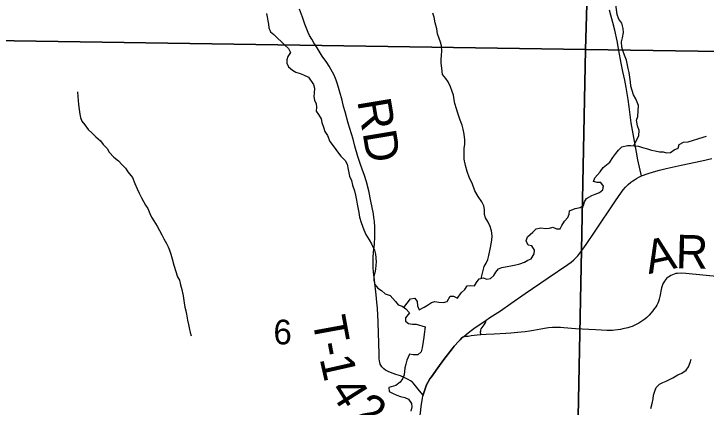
# Model space of a CAD drawing. Extents: x 0 to 34, y 0 to 22.
# Drawn here: x 14.55 to 15.724, y 18.301 to 18.969 of the extents above; entities that cross this region are included whole.
import ezdxf

# ---------------------------------------------------------------- set-up
doc = ezdxf.new("R2010")
doc.units = 0
for name, color, linetype in [('GM_X_Corporation', 7, 'Continuous'), ('GM_X_Minor_River', 7, 'Continuous'), ('GM_X_Section_Text', 7, 'Continuous'), ('GM_X_State_Route', 7, 'Continuous'), ('GM_X_Township_Road', 7, 'Continuous'), ('GM_X_Township_Road_Text', 7, 'Continuous')]:
    doc.layers.add(name, color=color, linetype=linetype)

msp = doc.modelspace()

# ---------------------------------------------------------------- linework, layer by layer
at = {"layer": 'GM_X_Corporation'}
for points in [[(14.532, 19.9321), (15.5496, 19.9206), (15.5197, 18.9088), (14.5125, 18.9236)], [(16.7598, 19.9006), (16.7485, 18.8896), (16.5138, 18.8938), (15.5197, 18.9088), (15.5496, 19.9206)], [(14.5125, 18.9236), (15.5197, 18.9088), (15.5004, 17.9447), (14.4926, 17.9788)], [(15.5197, 18.9088), (16.5138, 18.8938), (16.4906, 17.9114), (15.5004, 17.9447)]]:
    msp.add_lwpolyline(points, close=True, dxfattribs=at)
at = {"layer": 'GM_X_Minor_River'}
for points in [[(15.6018, 18.745), (15.6103, 18.7625), (15.6107, 18.7712), (15.6081, 18.7788), (15.6063, 18.7883), (15.6082, 18.7948), (15.6094, 18.8134), (15.6053, 18.8248), (15.6011, 18.8317), (15.5966, 18.8465), (15.5959, 18.8537), (15.5937, 18.8697), (15.5922, 18.8765), (15.5892, 18.8906), (15.5859, 18.899), (15.5832, 18.9066), (15.5814, 18.9127), (15.581, 18.9214), (15.5826, 18.9286), (15.5841, 18.9374), (15.5838, 18.9442), (15.5812, 18.9533), (15.5763, 18.9602), (15.5736, 18.9682), (15.5711, 18.9849)], [(14.9783, 18.9699), (14.9794, 18.9642), (14.9809, 18.9574), (14.982, 18.9513), (14.9824, 18.9452), (14.985, 18.9387), (14.9907, 18.9338), (14.9979, 18.9273), (15.0035, 18.922), (15.0096, 18.9159), (15.016, 18.9101), (15.019, 18.9037), (15.0148, 18.8968), (15.0129, 18.8911), (15.0132, 18.8854), (15.0155, 18.879), (15.0223, 18.8733), (15.0283, 18.8702), (15.0355, 18.8679), (15.0412, 18.8656), (15.0499, 18.8614), (15.0582, 18.8492), (15.0597, 18.8427), (15.0593, 18.8344), (15.0589, 18.8287)], [(15.3424, 18.52), (15.3479, 18.54), (15.351, 18.546), (15.354, 18.5517), (15.3556, 18.559), (15.3587, 18.5722), (15.361, 18.5848), (15.3614, 18.592), (15.3603, 18.6007), (15.3581, 18.608), (15.3543, 18.6156), (15.3498, 18.6228), (15.3483, 18.6285), (15.3483, 18.6369), (15.3472, 18.6433), (15.3438, 18.6498), (15.3378, 18.6589), (15.3318, 18.6688), (15.3273, 18.6818), (15.3228, 18.6902), (15.3186, 18.7016), (15.316, 18.7115), (15.3138, 18.7225), (15.3139, 18.7404), (15.3147, 18.7479), (15.3147, 18.7552), (15.3136, 18.765), (15.3121, 18.7734), (15.3106, 18.7799), (15.3069, 18.7886), (15.3031, 18.8004), (15.3009, 18.808), (15.2979, 18.8168), (15.2968, 18.8232), (15.2957, 18.8309), (15.2934, 18.8373), (15.2904, 18.8453), (15.2867, 18.8537), (15.2825, 18.8594), (15.2769, 18.8663), (15.2758, 18.8769), (15.2747, 18.8853), (15.2747, 18.8917), (15.2755, 18.8989), (15.2759, 18.9058), (15.2752, 18.9149), (15.2737, 18.921), (15.2714, 18.9275), (15.2684, 18.9354), (15.2673, 18.9438), (15.2647, 18.9537), (15.2629, 18.9632), (15.2606, 18.9704)], [(14.6575, 18.8366), (14.6582, 18.8286), (14.6589, 18.8221), (14.6597, 18.8153), (14.6604, 18.8069), (14.6619, 18.7989), (14.6626, 18.7932), (14.6649, 18.7871), (14.6701, 18.7807), (14.6758, 18.7727), (14.6826, 18.7662), (14.689, 18.7601), (14.697, 18.7532), (14.7015, 18.7475), (14.7079, 18.7406), (14.7117, 18.7345), (14.7196, 18.7258), (14.7272, 18.7197), (14.7332, 18.7132), (14.7393, 18.7071), (14.7434, 18.701), (14.751, 18.6911), (14.7551, 18.6812), (14.7588, 18.6717), (14.7626, 18.6648), (14.7664, 18.6568), (14.7698, 18.6507), (14.7731, 18.6443), (14.7769, 18.6385), (14.7807, 18.6298), (14.7833, 18.6241), (14.7871, 18.6176), (14.7927, 18.6085), (14.801, 18.594), (14.804, 18.5871), (14.8089, 18.5792), (14.8115, 18.5734), (14.8138, 18.5677), (14.8164, 18.5613), (14.8183, 18.5529), (14.8213, 18.5422), (14.8276, 18.5228), (14.8307, 18.5168), (14.8325, 18.5092), (14.8348, 18.5008), (14.837, 18.4905), (14.8388, 18.4783), (14.8399, 18.4711), (14.8414, 18.465), (14.8425, 18.4593), (14.8444, 18.4491), (14.8459, 18.4415), (14.8474, 18.4358), (14.8489, 18.4282), (14.8507, 18.4223)], [(15.0589, 18.8287), (15.06, 18.8226), (15.0626, 18.8161), (15.0634, 18.8104), (15.0626, 18.804), (15.0667, 18.7979), (15.0709, 18.791), (15.0724, 18.7845), (15.075, 18.7769), (15.0772, 18.7693), (15.0821, 18.7625), (15.0859, 18.7522), (15.0931, 18.7427), (15.0987, 18.7347), (15.1044, 18.7274), (15.1119, 18.7198), (15.1153, 18.7141), (15.1172, 18.705), (15.1194, 18.6936), (15.1224, 18.6863), (15.1243, 18.6783), (15.1276, 18.6688), (15.1295, 18.6612), (15.1314, 18.6525), (15.1321, 18.646), (15.1351, 18.6316), (15.1362, 18.624), (15.1392, 18.6148), (15.1414, 18.6087), (15.1437, 18.6023), (15.1471, 18.5943), (15.1527, 18.5855), (15.1565, 18.5783), (15.1614, 18.568), (15.1632, 18.5612), (15.1643, 18.5479), (15.1639, 18.5422), (15.1631, 18.5353), (15.162, 18.5296), (15.1604, 18.5236), (15.1604, 18.5163), (15.1622, 18.5095), (15.1672, 18.5034), (15.1736, 18.4996), (15.18, 18.4938), (15.1883, 18.4908), (15.1974, 18.4805), (15.2019, 18.4748), (15.2088, 18.4725), (15.2148, 18.4683), (15.2209, 18.4614), (15.214, 18.4531), (15.214, 18.4474), (15.2196, 18.4432), (15.2261, 18.442), (15.2325, 18.442), (15.2474, 18.4379), (15.2474, 18.4379)], [(15.2113, 18.4707), (15.2229, 18.485), (15.2301, 18.4861), (15.2338, 18.4804), (15.2349, 18.4735), (15.2372, 18.4663), (15.2459, 18.4712), (15.2516, 18.4742), (15.2581, 18.4787), (15.2642, 18.4806), (15.2706, 18.4795), (15.279, 18.4787), (15.2851, 18.4805), (15.29, 18.4897), (15.2957, 18.4896), (15.3022, 18.4866), (15.3087, 18.4953), (15.3147, 18.5013), (15.3189, 18.507), (15.325, 18.5081), (15.3315, 18.5074), (15.3349, 18.513), (15.3391, 18.5191), (15.3459, 18.521), (15.3524, 18.5187), (15.3585, 18.5198), (15.3642, 18.5247), (15.3676, 18.5304), (15.3722, 18.5361), (15.3779, 18.5384), (15.3866, 18.5402), (15.3931, 18.541), (15.4014, 18.5428), (15.4083, 18.5447), (15.4163, 18.5477), (15.422, 18.5511), (15.4277, 18.553), (15.4323, 18.5617), (15.433, 18.5678), (15.4285, 18.575), (15.4221, 18.5762), (15.4191, 18.5834), (15.4214, 18.5906), (15.4301, 18.5982), (15.4362, 18.6039), (15.4438, 18.6058), (15.4526, 18.6046), (15.4586, 18.6053), (15.4643, 18.6068), (15.4704, 18.6038), (15.4768, 18.6041), (15.4795, 18.6098), (15.4841, 18.617), (15.4894, 18.6231), (15.4921, 18.6288), (15.4925, 18.6345), (15.502, 18.6386), (15.5108, 18.6401), (15.5165, 18.6439), (15.518, 18.6499), (15.5211, 18.6556), (15.5302, 18.6609), (15.5359, 18.6628), (15.5435, 18.6658), (15.5492, 18.67), (15.55, 18.6764), (15.5459, 18.6825), (15.5394, 18.6829), (15.5333, 18.6845), (15.5356, 18.6909), (15.5444, 18.7011), (15.5498, 18.708), (15.5612, 18.7174), (15.5661, 18.725), (15.5711, 18.7318), (15.5757, 18.7375), (15.5814, 18.7432), (15.5909, 18.7454), (15.5966, 18.7454), (15.6023, 18.745), (15.6095, 18.7446), (15.6163, 18.7423), (15.625, 18.7396), (15.6318, 18.7377), (15.6379, 18.7365), (15.6451, 18.7346), (15.6516, 18.735), (15.6572, 18.733), (15.6637, 18.7334), (15.6702, 18.7383), (15.6766, 18.7409), (15.6786, 18.7474), (15.6858, 18.7512), (15.6941, 18.7515), (15.7192, 18.7598), (15.7249, 18.7613)], [(15.2474, 18.4378), (15.246, 18.4253), (15.2454, 18.4199), (15.2444, 18.4127), (15.2428, 18.402), (15.2407, 18.3951), (15.2352, 18.3901), (15.2272, 18.3902), (15.2211, 18.3912), (15.2164, 18.3808), (15.2151, 18.3744), (15.2133, 18.3679), (15.2121, 18.3564), (15.2089, 18.3495), (15.2052, 18.3437), (15.1978, 18.3382), (15.1857, 18.3345), (15.1863, 18.3277), (15.1921, 18.3248), (15.1997, 18.3215), (15.2059, 18.3194), (15.2131, 18.3177), (15.2196, 18.3148), (15.2244, 18.3073), (15.2249, 18.3017), (15.2232, 18.2944)], [(15.2382, 18.4392), (15.2379, 18.4392)], [(15.6306, 18.2989), (15.6327, 18.3077), (15.6345, 18.3153), (15.6351, 18.3214), (15.6373, 18.3286), (15.6394, 18.3344), (15.645, 18.3402), (15.6511, 18.3429), (15.6567, 18.3453), (15.6623, 18.3485), (15.668, 18.3512), (15.6762, 18.3559), (15.683, 18.3591), (15.6905, 18.3641), (15.6946, 18.3699), (15.6971, 18.3772), (15.6989, 18.3829)]]:
    msp.add_lwpolyline(points, dxfattribs=at)
at = {"layer": 'GM_X_State_Route'}
for points in [[(15.3117, 18.4202), (15.3131, 18.4214), (15.3204, 18.4273), (15.3256, 18.4312), (15.3302, 18.4346), (15.3479, 18.4467), (15.3513, 18.449), (15.3576, 18.4533), (15.3755, 18.4651), (15.3929, 18.4773), (15.4171, 18.494), (15.4563, 18.5207), (15.4897, 18.5433), (15.4951, 18.5474), (15.4998, 18.5514), (15.5031, 18.5546), (15.5066, 18.5584), (15.5118, 18.5649), (15.517, 18.572), (15.522, 18.5792), (15.5349, 18.5985), (15.5704, 18.6517), (15.5805, 18.6664), (15.5838, 18.6705), (15.5873, 18.6748), (15.5923, 18.6796), (15.5968, 18.6831), (15.6001, 18.6855), (15.6026, 18.6874), (15.6061, 18.6895), (15.6099, 18.6917), (15.6147, 18.6939), (15.6258, 18.6981), (15.6351, 18.7009), (15.6452, 18.7035), (15.6566, 18.7063), (15.6822, 18.712), (15.717, 18.7195), (15.7339, 18.7234)], [(15.2443, 18.3219), (15.2449, 18.324), (15.2487, 18.3356), (15.2501, 18.3391), (15.252, 18.3429), (15.2557, 18.3492), (15.2582, 18.3529), (15.269, 18.3681), (15.2795, 18.3821), (15.2935, 18.4004), (15.2968, 18.4046), (15.3045, 18.4133), (15.3069, 18.4156), (15.3099, 18.4187), (15.3117, 18.4202)], [(15.1981, 18.1025), (15.203, 18.1135), (15.2053, 18.1188), (15.2088, 18.127), (15.2195, 18.1537), (15.2228, 18.1628), (15.2251, 18.1695), (15.2272, 18.1767), (15.2304, 18.1874), (15.2328, 18.1979), (15.2342, 18.2047), (15.2353, 18.212), (15.2362, 18.2197), (15.2369, 18.2256), (15.2373, 18.2367), (15.2383, 18.2675), (15.2386, 18.274), (15.2394, 18.2871), (15.2403, 18.297), (15.241, 18.3032), (15.2424, 18.3128), (15.243, 18.3164), (15.2439, 18.3199), (15.2443, 18.3219)]]:
    msp.add_lwpolyline(points, dxfattribs=at)
at = {"layer": 'GM_X_Township_Road'}
for points in [[(15.1285, 18.7446), (15.1252, 18.7562), (15.1172, 18.7835), (15.1118, 18.8028), (15.1092, 18.812), (15.1066, 18.8224), (15.103, 18.8363), (15.1008, 18.8441), (15.0983, 18.8516), (15.0965, 18.8564), (15.0932, 18.8648), (15.0905, 18.8702), (15.0847, 18.8801), (15.0807, 18.8863), (15.0731, 18.8975), (15.066, 18.9083), (15.0617, 18.9158), (15.0589, 18.9201), (15.0551, 18.9261), (15.0514, 18.9325), (15.049, 18.9372), (15.0432, 18.9513), (15.0393, 18.9634), (15.0347, 18.9773)], [(15.5803, 18.8855), (15.5762, 18.9069), (15.5732, 18.923), (15.5695, 18.9414), (15.5663, 18.9543), (15.5627, 18.9669), (15.5601, 18.9754)], [(15.6147, 18.6939), (15.6126, 18.7038), (15.6087, 18.721), (15.6059, 18.734), (15.5973, 18.7843), (15.5937, 18.8114), (15.5921, 18.8239), (15.5906, 18.8341), (15.5888, 18.8443), (15.5863, 18.8563), (15.5832, 18.871), (15.5803, 18.8855)], [(15.1619, 18.583), (15.1622, 18.5852), (15.1625, 18.5953), (15.1623, 18.6068), (15.1615, 18.6167), (15.1606, 18.6235), (15.1597, 18.6296), (15.1579, 18.6405), (15.1556, 18.6513), (15.1519, 18.6687), (15.148, 18.6838), (15.1445, 18.6948), (15.141, 18.7052), (15.1375, 18.7147), (15.1336, 18.7269), (15.1285, 18.7446)], [(15.2443, 18.3219), (15.2412, 18.3249), (15.238, 18.3289), (15.2337, 18.3347), (15.2313, 18.3377), (15.2289, 18.3405), (15.2259, 18.3435), (15.2229, 18.3458), (15.2188, 18.3484), (15.2154, 18.3501), (15.212, 18.3517), (15.206, 18.3542), (15.198, 18.3569), (15.1935, 18.3585), (15.1888, 18.3602), (15.1849, 18.362), (15.1806, 18.3643), (15.1777, 18.3662), (15.1756, 18.3679), (15.1742, 18.3695), (15.1722, 18.3723), (15.1713, 18.3745), (15.1705, 18.3771), (15.1699, 18.3799), (15.1697, 18.3835), (15.1696, 18.3903), (15.1691, 18.411), (15.1685, 18.4266), (15.1679, 18.4461), (15.1669, 18.4692), (15.1659, 18.4797), (15.1646, 18.4922), (15.1615, 18.5168), (15.16, 18.5311), (15.1593, 18.538), (15.1592, 18.5419), (15.1594, 18.5543), (15.1599, 18.5652), (15.1614, 18.5776), (15.1619, 18.583)], [(15.7477, 18.5228), (15.69, 18.5281), (15.6818, 18.5286), (15.6758, 18.5284), (15.6731, 18.528), (15.6702, 18.5273), (15.6672, 18.5262), (15.6646, 18.5249), (15.6619, 18.5233), (15.6597, 18.5218), (15.6573, 18.5197), (15.6552, 18.5174), (15.6536, 18.5152), (15.652, 18.5126), (15.651, 18.5104), (15.6491, 18.5054), (15.6486, 18.5038), (15.6458, 18.4893), (15.6447, 18.4846), (15.6434, 18.4806), (15.6423, 18.4776), (15.6407, 18.4745), (15.6388, 18.4714), (15.6364, 18.468), (15.6341, 18.465), (15.6274, 18.4574), (15.6236, 18.4536), (15.6204, 18.4508), (15.6171, 18.4482), (15.6137, 18.4459), (15.6101, 18.4439), (15.6057, 18.4415), (15.6023, 18.4399), (15.5986, 18.4384), (15.5951, 18.4372), (15.5912, 18.436), (15.583, 18.434), (15.5789, 18.4333), (15.5695, 18.4321), (15.5653, 18.4317), (15.556, 18.4314), (15.5365, 18.4323), (15.5025, 18.4345), (15.4827, 18.436), (15.4773, 18.4363), (15.4672, 18.4365), (15.4638, 18.4363), (15.4566, 18.4357), (15.4532, 18.4352), (15.4437, 18.4336), (15.4375, 18.4325), (15.4312, 18.4314), (15.4249, 18.4303), (15.4174, 18.4293), (15.4106, 18.4284), (15.4043, 18.4278), (15.3932, 18.4271), (15.3844, 18.4266), (15.3649, 18.4254), (15.3509, 18.4245), (15.3423, 18.424), (15.3359, 18.4236), (15.331, 18.4231), (15.3256, 18.4223), (15.3203, 18.4215), (15.317, 18.421), (15.3117, 18.4202)], [(15.3423, 18.424), (15.3418, 18.426), (15.3417, 18.4275), (15.3416, 18.4291), (15.3418, 18.4306), (15.3421, 18.4322), (15.3428, 18.4341), (15.3443, 18.4366), (15.3479, 18.4412), (15.3494, 18.4436), (15.3504, 18.4458), (15.3513, 18.449)], [(15.3117, 18.4202), (15.3099, 18.4187), (15.3069, 18.4156), (15.3045, 18.4133), (15.2968, 18.4046), (15.2935, 18.4004), (15.2795, 18.3821), (15.269, 18.3681), (15.2582, 18.3529), (15.2557, 18.3492), (15.252, 18.3429), (15.2501, 18.3391), (15.2487, 18.3356), (15.2449, 18.324), (15.2443, 18.3219)]]:
    msp.add_lwpolyline(points, dxfattribs=at)

# ---------------------------------------------------------------- texts
at = {"layer": 'GM_X_Section_Text'}
msp.add_text('6', height=0.0419, rotation=0, dxfattribs=at).set_placement((14.9902, 18.4079))
at = {"layer": 'GM_X_Township_Road_Text'}
for s, height, rotation, p in [('RD', 0.05682, 279.4611, (15.1323, 18.8215)), ('R', 0.0568, 358.5401, (15.6723, 18.5374)), ('A', 0.0568, 12.1858, (15.6269, 18.5271)), ('T', 0.0568, 280.3938, (15.0557, 18.451)), ('-', 0.0568, 280.8259, (15.0635, 18.4087)), ('1', 0.0568, 282.7524, (15.0683, 18.3838)), ('4', 0.0568, 302.2697, (15.084, 18.3302)), ('2', 0.0568, 327.1606, (15.1215, 18.2817))]:
    msp.add_text(s, height=height, rotation=rotation, dxfattribs=at).set_placement(p)

doc.saveas('drawing.dxf')
